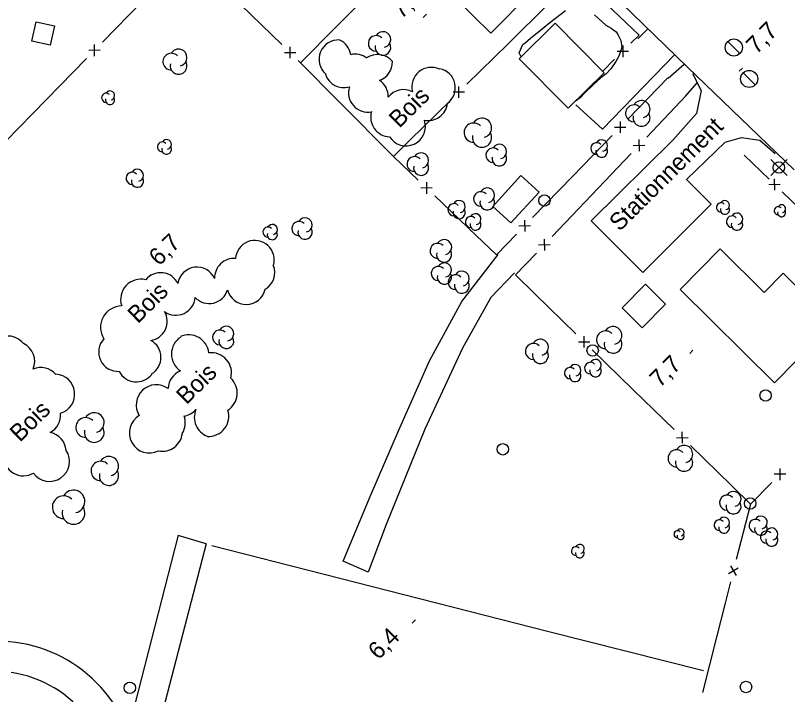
# Model space of a CAD drawing. Extents: x 381879 to 384696, y 5564785 to 5567594.
# Drawn here: x 382841.1 to 382976.2, y 5565460.7 to 5565579.4 of the extents above; entities that cross this region are included whole.
import ezdxf

# ---------------------------------------------------------------- set-up
doc = ezdxf.new("R2010")
doc.units = 0
for name, color, linetype in [('Niveau 19', 7, 'Continuous'), ('Niveau 2', 7, 'Continuous'), ('Niveau 21', 7, 'Continuous'), ('Niveau 22', 7, 'Continuous'), ('Niveau 3', 7, 'Continuous'), ('Niveau 31', 7, 'Continuous'), ('Niveau 36', 7, 'Continuous'), ('Niveau 37', 7, 'Continuous'), ('Niveau 41', 7, 'Continuous'), ('Niveau 44', 7, 'Continuous'), ('Niveau 52', 7, 'Continuous'), ('Niveau 56', 7, 'Continuous')]:
    doc.layers.add(name, color=color, linetype=linetype)

msp = doc.modelspace()

# ---------------------------------------------------------------- linework, layer by layer
at = {"layer": 'Niveau 19'}
for points in [[(382949.99, 5565575.3), (382951.75, 5565577.02)], [(382956.38, 5565572.52), (382943.81, 5565559.53), (382939.14, 5565563.75)]]:
    msp.add_lwpolyline(points, dxfattribs=at)
at = {"layer": 'Niveau 2'}
for points in [[(382929.21, 5565572.86), (382929.86, 5565574.31), (382930.29, 5565574.62), (382931.23, 5565575.39), (382933.61, 5565577.32), (382934.57, 5565578.18), (382935.6, 5565578.92), (382937.33, 5565580.24)], [(382942.37, 5565579.47), (382944.38, 5565577.69), (382945.32, 5565577.18), (382946.17, 5565576.51), (382946.5, 5565576.05), (382946.99, 5565575.02), (382947.15, 5565573.85), (382947, 5565573.26), (382946.64, 5565572.28), (382946.14, 5565571.36), (382945.24, 5565570.06), (382944.42, 5565569.2), (382943.52, 5565568.46), (382942.19, 5565567.28), (382940.68, 5565565.83), (382939.91, 5565564.97), (382939.05, 5565564.39)], [(382929.56, 5565572.15), (382929.21, 5565572.86)]]:
    msp.add_lwpolyline(points, dxfattribs=at)
at = {"layer": 'Niveau 21'}
msp.add_lwpolyline([(382879.6, 5565647.04), (382958.64, 5565570.33), (382977.34, 5565552.41)], dxfattribs=at)
at = {"layer": 'Niveau 22'}
for points in [[(382955.29, 5565568.45), (382958.08, 5565570.87)], [(382958.34, 5565565.32), (382960.38, 5565567.62)], [(382928.38, 5565534.39), (382924.27, 5565530.11), (382919.28, 5565521.25), (382912.75, 5565507.04), (382905.93, 5565490.4), (382902.81, 5565482.07), (382898.42, 5565483.97), (382903.15, 5565495.29), (382908.14, 5565506.79), (382913.54, 5565519.03), (382919.18, 5565529.37), (382925.53, 5565537.59)]]:
    msp.add_lwpolyline(points, dxfattribs=at)
at = {"layer": 'Niveau 3'}
for p, q in [((382912.44, 5565579.05), (382913.01, 5565579.62)), ((382967.7, 5565569.62), (382968.27, 5565570.19)), ((382864.17, 5565533.46), (382864.74, 5565534.03)), ((382959.05, 5565520.31), (382959.62, 5565520.88)), ((382910.53, 5565473.15), (382911.1, 5565473.72))]:
    msp.add_line(p, q, dxfattribs=at)
at = {"layer": 'Niveau 31'}
for points in [[(382922.01, 5565592.58), (382931.29, 5565583.45), (382924.25, 5565576.3), (382914.97, 5565585.43)], [(382844.73, 5565578.29), (382847.96, 5565577.57), (382847.2, 5565574.17), (382843.97, 5565574.89)], [(382935.49, 5565578.03), (382944.08, 5565569.38), (382937.8, 5565563.15), (382929.21, 5565571.8)], [(382932.7, 5565548.51), (382927.79, 5565543.13), (382924.63, 5565546.01), (382929.54, 5565551.39)], [(382957.38, 5565531.49), (382973.88, 5565515.19), (382981.36, 5565522.76), (382977.59, 5565526.49), (382980.43, 5565529.36), (382975.4, 5565534.34), (382972.07, 5565530.97), (382964.38, 5565538.57)], [(382947.23, 5565528.28), (382951.31, 5565532.41), (382954.84, 5565528.93), (382950.76, 5565524.8)]]:
    msp.add_lwpolyline(points, close=True, dxfattribs=at)
at = {"layer": 'Niveau 36'}
for p, q in [((382967.83, 5565572.72), (382965.71, 5565574.84)), ((382970.51, 5565567.23), (382968.39, 5565569.35)), ((382976.07, 5565554.22), (382973.25, 5565551.4)), ((382976.07, 5565551.4), (382973.25, 5565554.22))]:
    msp.add_line(p, q, dxfattribs=at)
for centre, radius in [((382966.76, 5565573.78), 1.5), ((382969.44, 5565568.29), 1.5), ((382974.65, 5565552.81), 1), ((382933.63, 5565547.04), 1), ((382942.07, 5565520.83), 1), ((382972.32, 5565512.96), 1), ((382926.37, 5565503.55), 1), ((382969.63, 5565494.08), 1), ((382968.89, 5565462), 1), ((382861.11, 5565461.86), 1)]:
    msp.add_circle(centre, radius, dxfattribs=at)
at = {"layer": 'Niveau 37'}
for p, q in [((382854.97, 5565572.29), (382854.95, 5565574.29)), ((382889.17, 5565571.89), (382889.14, 5565573.9)), ((382947.35, 5565574.12), (382947.34, 5565572.12)), ((382855.96, 5565573.3), (382853.96, 5565573.28)), ((382888.15, 5565572.88), (382890.16, 5565572.91)), ((382946.34, 5565573.13), (382948.35, 5565573.12)), ((382918.65, 5565564.97), (382918.67, 5565566.98)), ((382919.66, 5565565.97), (382917.66, 5565565.98)), ((382946.86, 5565560.85), (382946.89, 5565558.85)), ((382945.88, 5565559.84), (382947.88, 5565559.87)), ((382950.14, 5565557.68), (382950.19, 5565555.68)), ((382949.16, 5565556.65), (382951.17, 5565556.7)), ((382973.84, 5565550.82), (382973.88, 5565548.82)), ((382913, 5565550.22), (382913.04, 5565548.22)), ((382974.86, 5565549.84), (382972.86, 5565549.8)), ((382914.02, 5565549.24), (382912.02, 5565549.2)), ((382929.17, 5565542.6), (382931.18, 5565542.64)), ((382930.16, 5565543.62), (382930.19, 5565541.62)), ((382933.59, 5565540.3), (382933.64, 5565538.3)), ((382932.61, 5565539.27), (382934.62, 5565539.32)), ((382939.57, 5565522.34), (382941.57, 5565522.36)), ((382940.59, 5565521.35), (382940.56, 5565523.35)), ((382957.76, 5565504.59), (382957.74, 5565506.59)), ((382956.75, 5565505.58), (382958.75, 5565505.6)), ((382974.84, 5565498.18), (382974.84, 5565500.18)), ((382975.84, 5565499.18), (382973.84, 5565499.18)), ((382966.18, 5565483.2), (382967.2, 5565481.47)), ((382965.82, 5565481.82), (382967.55, 5565482.84))]:
    msp.add_line(p, q, dxfattribs=at)
for points in [[(382904.35, 5565584.61), (382897.32, 5565577.5)], [(382856.36, 5565574.72), (382863.35, 5565581.87)], [(382880.55, 5565581.26), (382887.72, 5565574.29)], [(382927.21, 5565574.39), (382934.34, 5565581.41)], [(382944.4, 5565581.45), (382950.19, 5565575.94), (382948.77, 5565574.53)], [(382897.32, 5565577.5), (382891, 5565571.1)], [(382920.09, 5565567.38), (382927.21, 5565574.39)], [(382846.57, 5565564.71), (382853.56, 5565571.86)], [(382890.59, 5565571.5), (382891, 5565571.1), (382897.64, 5565564.41)], [(382945.92, 5565571.72), (382943.83, 5565569.64)], [(382955.23, 5565568.47), (382948.27, 5565561.29)], [(382839.37, 5565557.35), (382846.57, 5565564.71)], [(382897.64, 5565564.41), (382907.25, 5565554.74)], [(382910.11, 5565557.56), (382917.24, 5565564.57)], [(382958.44, 5565565.37), (382951.54, 5565558.13)], [(382911.58, 5565550.6), (382907.25, 5565554.74), (382910.11, 5565557.56)], [(382945.49, 5565558.42), (382938.53, 5565551.24)], [(382948.79, 5565555.23), (382941.89, 5565547.99)], [(382972.94, 5565550.75), (382968.56, 5565554.98)], [(382938.53, 5565551.24), (382931.57, 5565544.06)], [(382978.22, 5565545.64), (382975.22, 5565548.54)], [(382921.69, 5565540.92), (382914.47, 5565547.84)], [(382941.89, 5565547.99), (382934.99, 5565540.75)], [(382928.78, 5565541.18), (382925.24, 5565537.53), (382921.69, 5565540.92)], [(382932.24, 5565537.85), (382928.6, 5565534.03), (382931.98, 5565530.73)], [(382931.98, 5565530.73), (382939.14, 5565523.75)], [(382942.01, 5565520.95), (382949.16, 5565513.97)], [(382949.16, 5565513.97), (382950.97, 5565512.21), (382956.32, 5565506.99)], [(382959.18, 5565504.19), (382966.34, 5565497.21)], [(382966.34, 5565497.21), (382969.66, 5565493.96), (382973.43, 5565497.76)], [(382969.66, 5565493.96), (382967.18, 5565484.27)], [(382966.19, 5565480.4), (382965.24, 5565476.68), (382963.72, 5565470.71)], [(382963.72, 5565470.71), (382961.27, 5565461.01)]]:
    msp.add_lwpolyline(points, dxfattribs=at)
at = {"layer": 'Niveau 41'}
msp.add_lwpolyline([(382875.49, 5565486.72), (382934.41, 5565471.72), (382961.43, 5565464.87)], dxfattribs=at)
at = {"layer": 'Niveau 44'}
for centre, radius, start, end in [((382905.39, 5565575.18), 1.37, 282.2692, 149.7262), ((382904.21, 5565574.5), 1.37, 44.1153, 269.8039), ((382905.39, 5565573.81), 1.37, 166.9368, 29.6212), ((382868.39, 5565571.3), 1.47, 44.1153, 269.8039), ((382869.65, 5565572.03), 1.47, 282.2692, 149.7262), ((382904.46, 5565569.14), 3.4, 39.864, 124.3299), ((382869.65, 5565570.57), 1.47, 166.9368, 29.6212), ((382856.98, 5565564.99), 0.795, 44.1153, 269.8039), ((382857.67, 5565565.39), 0.795, 282.2692, 149.7262), ((382857.67, 5565564.6), 0.795, 166.9368, 29.6212), ((382950.62, 5565563.01), 1.49, 282.2692, 149.7262), ((382949.33, 5565562.26), 1.49, 44.1153, 269.8039), ((382950.62, 5565561.52), 1.49, 166.9368, 29.6212), ((382921.27, 5565558.89), 1.69, 44.1153, 269.8039), ((382922.72, 5565559.74), 1.69, 282.2692, 149.7262), ((382922.72, 5565558.04), 1.69, 166.9368, 29.6212), ((382867.55, 5565556.84), 0.855, 282.2692, 149.7262), ((382943.65, 5565556.63), 1.02, 282.2692, 149.7262), ((382866.81, 5565556.42), 0.855, 44.1153, 269.8039), ((382867.55, 5565555.99), 0.855, 166.9368, 29.6212), ((382924.66, 5565554.96), 1.27, 44.1153, 269.8039), ((382925.76, 5565555.6), 1.27, 282.2692, 149.7262), ((382942.77, 5565556.12), 1.02, 44.1153, 269.8039), ((382943.65, 5565555.61), 1.02, 166.9368, 29.6212), ((382912.07, 5565554.05), 1.32, 282.2692, 149.7262), ((382925.76, 5565554.33), 1.27, 166.9368, 29.6212), ((382910.93, 5565553.4), 1.32, 44.1153, 269.8039), ((382862.45, 5565551.45), 1.06, 282.2692, 149.7262), ((382912.07, 5565552.74), 1.32, 166.9368, 29.6212), ((382861.54, 5565550.92), 1.06, 44.1153, 269.8039), ((382862.45, 5565550.4), 1.06, 166.9368, 29.6212), ((382922.53, 5565547.31), 1.28, 44.1153, 269.8039), ((382923.63, 5565547.95), 1.28, 282.2692, 149.7262), ((382918.73, 5565545.98), 1.06, 282.2692, 149.7262), ((382923.63, 5565546.67), 1.28, 166.9368, 29.6212), ((382965.21, 5565546.23), 0.801, 282.2692, 149.7262), ((382917.81, 5565545.44), 1.06, 44.1153, 269.8039), ((382918.73, 5565544.91), 1.06, 166.9368, 29.6212), ((382964.52, 5565545.83), 0.801, 44.1153, 269.8039), ((382965.21, 5565545.43), 0.801, 166.9368, 29.6212), ((382974.52, 5565545.25), 0.701, 44.1153, 269.8039), ((382975.12, 5565545.6), 0.701, 282.2692, 149.7262), ((382891.77, 5565542.76), 1.25, 282.2692, 149.7262), ((382920.76, 5565543.3), 0.956, 44.1153, 269.8039), ((382921.58, 5565543.78), 0.956, 282.2692, 149.7262), ((382966.46, 5565543.34), 1, 44.1153, 269.8039), ((382967.32, 5565543.84), 1, 282.2692, 149.7262), ((382975.12, 5565544.9), 0.701, 166.9368, 29.6212), ((382886.05, 5565541.96), 0.889, 282.2692, 149.7262), ((382890.7, 5565542.13), 1.25, 44.1153, 269.8039), ((382921.58, 5565542.82), 0.956, 166.9368, 29.6212), ((382967.32, 5565542.84), 1, 166.9368, 29.6212), ((382885.28, 5565541.52), 0.889, 44.1153, 269.8039), ((382886.05, 5565541.07), 0.889, 166.9368, 29.6212), ((382891.77, 5565541.51), 1.25, 166.9368, 29.6212), ((382916.1, 5565538.89), 1.32, 282.2692, 149.7262), ((382914.96, 5565538.24), 1.32, 44.1153, 269.8039), ((382916.1, 5565537.58), 1.32, 166.9368, 29.6212), ((382916.14, 5565534.89), 1.24, 282.2692, 149.7262), ((382915.07, 5565534.27), 1.24, 44.1153, 269.8039), ((382919.19, 5565533.4), 1.29, 282.2692, 149.7262), ((382916.14, 5565533.65), 1.24, 166.9368, 29.6212), ((382918.08, 5565532.75), 1.29, 44.1153, 269.8039), ((382919.19, 5565532.11), 1.29, 166.9368, 29.6212), ((382878, 5565523.77), 1.3, 282.2692, 149.7262), ((382876.88, 5565523.11), 1.3, 44.1153, 269.8039), ((382944.31, 5565522.69), 1.55, 44.1153, 269.8039), ((382945.64, 5565523.46), 1.55, 282.2692, 149.7262), ((382878, 5565522.46), 1.3, 166.9368, 29.6212), ((382932.93, 5565521.37), 1.41, 282.2692, 149.7262), ((382945.64, 5565521.91), 1.55, 166.9368, 29.6212), ((382931.71, 5565520.66), 1.41, 44.1153, 269.8039), ((382932.93, 5565519.95), 1.41, 166.9368, 29.6212), ((382939, 5565517.36), 1, 282.2692, 149.7262), ((382941.69, 5565517.74), 1.02, 44.1153, 269.8039), ((382942.57, 5565518.25), 1.02, 282.2692, 149.7262), ((382845.56, 5565514.37), 3.47, 40.5658, 113.0096), ((382938.14, 5565516.86), 1, 44.1153, 269.8039), ((382942.57, 5565517.23), 1.02, 166.9368, 29.6212), ((382939, 5565516.36), 1, 166.9368, 29.6212), ((382845.55, 5565509.54), 3.47, 297.8546, 5.7589), ((382853.41, 5565507.35), 1.73, 44.1153, 269.8039), ((382854.9, 5565508.22), 1.73, 282.2692, 149.7262), ((382854.9, 5565506.49), 1.73, 166.9368, 29.6212), ((382956.76, 5565501.96), 1.51, 44.1153, 269.8039), ((382958.06, 5565502.72), 1.51, 282.2692, 149.7262), ((382857.48, 5565500.62), 1.69, 282.2692, 149.7262), ((382856.03, 5565499.77), 1.69, 44.1153, 269.8039), ((382958.06, 5565501.21), 1.51, 166.9368, 29.6212), ((382857.48, 5565498.92), 1.69, 166.9368, 29.6212), ((382849.56, 5565493.42), 1.99, 44.1153, 269.8039), ((382851.27, 5565494.42), 1.99, 282.2692, 149.7262), ((382965.57, 5565494.22), 1.32, 44.1153, 269.8039), ((382966.71, 5565494.87), 1.32, 282.2692, 149.7262), ((382966.71, 5565493.56), 1.32, 166.9368, 29.6212), ((382851.27, 5565492.43), 1.99, 166.9368, 29.6212), ((382965.06, 5565490.75), 0.935, 282.2692, 149.7262), ((382970.54, 5565490.19), 1.12, 44.1153, 269.8039), ((382971.5, 5565490.75), 1.12, 282.2692, 149.7262), ((382964.25, 5565490.28), 0.935, 44.1153, 269.8039), ((382965.06, 5565489.81), 0.935, 166.9368, 29.6212), ((382971.5, 5565489.63), 1.12, 166.9368, 29.6212), ((382956.92, 5565488.71), 0.614, 44.1153, 269.8039), ((382957.44, 5565488.4), 0.614, 166.9368, 29.6212), ((382957.44, 5565489.01), 0.614, 282.2692, 149.7262), ((382972.47, 5565488.2), 1.06, 44.1153, 269.8039), ((382973.39, 5565488.74), 1.06, 282.2692, 149.7262), ((382973.39, 5565487.67), 1.06, 166.9368, 29.6212), ((382939.15, 5565485.75), 0.781, 44.1153, 269.8039), ((382939.82, 5565486.14), 0.781, 282.2692, 149.7262), ((382939.82, 5565485.36), 0.781, 166.9368, 29.6212)]:
    msp.add_arc(centre, radius, start, end, dxfattribs=at)
for centre, major_axis, ratio, start_param, end_param in [((382897.62, 5565571.71), (-2.2, 2.59), 0.99857, 5.51686, 8.005047), ((382896.4, 5565571.99), (2.3, 2.5), 0.999849, 5.613904, 6.591734), ((382900.52, 5565569.22), (-2.13, 2.64), 0.999849, 4.962471, 5.831612), ((382903.66, 5565571.25), (2.89, 1.79), 0.999938, 4.490133, 5.748082), ((382913.84, 5565566.91), (-0.93, -3.27), 0.999978, 2.977973, 5.248123), ((382914.66, 5565566.74), (-2.02, 2.73), 0.999938, 3.124654, 5.455781), ((382898.57, 5565570.16), (2.42, -2.39), 0.999984, 4.231408, 5.779335), ((382902.9, 5565565.23), (-2.64, 2.14), 0.999938, 3.776909, 4.803638), ((382902.77, 5565565.88), (-2.67, -2.1), 0.998815, 5.314014, 7.379746), ((382908.99, 5565563.01), (-2.79, -1.96), 0.999984, 3.625264, 5.017756), ((382913.3, 5565564.39), (2.37, 2.43), 0.999984, 3.726409, 5.361908), ((382906.65, 5565561.59), (-1.08, -3.23), 0.999898, 4.734062, 6.576438), ((382909.43, 5565559.99), (2.56, 2.24), 0.999984, 2.980381, 5.883497), ((382883, 5565536.68), (-2.89, 1.76), 0.997259, 3.395555, 6.771141), ((382879.33, 5565533.53), (-2.78, -1.93), 0.995944, 4.018861, 5.716823), ((382866.51, 5565531.05), (-3.31, 0.65), 0.998722, 3.789129, 5.791544), ((382872.87, 5565532.02), (-3.34, -0.5), 0.997337, 3.411335, 5.982208), ((382883.11, 5565534.39), (3.33, 0.54), 0.980081, 5.084821, 6.528634), ((382863.07, 5565529.73), (-2.51, 2.52), 0.998587, 5.266336, 7.394863), ((382875, 5565532.35), (0.45, -3.3), 0.999569, 5.317567, 7.444715), ((382881.5, 5565532.23), (2.97, 1.62), 0.998147, 2.874253, 5.579302), ((382869.18, 5565530.35), (3.09, 1.37), 0.996435, 3.673078, 5.789651), ((382859.74, 5565524.87), (-3.29, 1.77), 0.999981, 5.218182, 7.345697), ((382864.3, 5565525.91), (1.86, 2.82), 0.995406, 3.880746, 5.82045), ((382871.44, 5565520.05), (-3.15, 1.55), 0.999869, 3.695226, 5.602243), ((382839.78, 5565519.88), (-0.38, 3.45), 0.99895, 5.269029, 7.215309), ((382859.05, 5565520.54), (1.07, -3.2), 0.998988, 3.633367, 6.029082), ((382863.21, 5565519.63), (-2.14, 2.61), 0.995175, 2.991479, 5.101086), ((382871.9, 5565520.19), (3.01, -1.8), 0.999487, 2.675331, 4.678552), ((382841.02, 5565518.9), (0.11, 3.47), 0.999985, 4.34355, 5.870685), ((382875.39, 5565516.91), (-2.75, 2.19), 0.999985, 3.541634, 5.5138), ((382862.28, 5565518.71), (-0.78, -3.29), 0.9957, 5.4148, 7.430887), ((382871.33, 5565513.99), (2.49, -2.49), 0.999099, 2.741903, 3.87642), ((382848, 5565513.19), (-1.19, 3.27), 0.999985, 3.085942, 5.877639), ((382876.4, 5565513.38), (-1.09, 3.34), 0.999663, 3.389509, 5.224168), ((382865.75, 5565511.32), (-2.06, -2.84), 0.999766, 3.142404, 5.903443), ((382870.05, 5565512.82), (1.69, -3.08), 0.998927, 5.944489, 6.631595), ((382875.92, 5565509.13), (-2.57, -2.41), 0.998927, 5.127004, 6.741512), ((382874.93, 5565509.32), (2.66, 2.3), 0.999765, 3.929024, 5.884476), ((382864.55, 5565506.41), (0.03, -3.52), 0.999633, 3.659971, 6.749106), ((382867.32, 5565508.17), (-1.53, 3.16), 0.999635, 3.707, 4.611521), ((382846.51, 5565503.09), (3.28, 1.14), 0.998661, 6.018702, 7.332426), ((382866.82, 5565506.72), (1.26, 3.28), 0.999936, 3.317386, 4.963429), ((382842.51, 5565502.39), (3.43, 0.59), 0.999915, 2.949569, 5.081338), ((382847.11, 5565501.41), (3.27, 1.17), 0.999985, 3.414833, 6.529117)]:
    msp.add_ellipse(centre, major_axis=major_axis, ratio=ratio, start_param=start_param, end_param=end_param, dxfattribs=at)
at = {"layer": 'Niveau 52'}
msp.add_lwpolyline([(382959.55, 5565569.25), (382961.07, 5565566.29), (382960.24, 5565562.26), (382956.12, 5565557.6), (382941.82, 5565543.49), (382950.85, 5565534.44), (382962.79, 5565546.39), (382958.5, 5565550.68), (382965.22, 5565557.25), (382968.11, 5565558.05), (382971.31, 5565557.56), (382973.99, 5565555.27)], dxfattribs=at)
at = {"layer": 'Niveau 56'}
for points in [[(382860.87, 5565454.45), (382869.61, 5565488.51)], [(382874.45, 5565487.04), (382869.6, 5565488.47)], [(382874.45, 5565487.04), (382846.55, 5565379.67)]]:
    msp.add_lwpolyline(points, dxfattribs=at)
for centre, radius, start, end in [((382837.91, 5565445.49), 24.51, 21.6082, 102.9683), ((382837.62, 5565444.76), 19.94, 349.5513, 82.0559)]:
    msp.add_arc(centre, radius, start, end, dxfattribs=at)

# ---------------------------------------------------------------- texts
at = {"layer": 'Niveau 3'}
for s, p in [('7,4  ', (382908.64, 5565578.63)), ('7,7  ', (382970.71, 5565572.48)), ('6,7  ', (382866.24, 5565535.46)), ('7,7', (382953.83, 5565514.19)), ('6,4', (382904.59, 5565466.61))]:
    msp.add_text(s, height=3, rotation=44.7717, dxfattribs=at).set_placement(p)
at = {"layer": 'Niveau 44'}
for p in [(382908.24, 5565559.56), (382862.53, 5565525.41), (382871.04, 5565511.22), (382841.92, 5565504.69)]:
    msp.add_text('Bois', height=3, rotation=44.7707, dxfattribs=at).set_placement(p)
at = {"layer": 'Niveau 52'}
msp.add_text('Stationnement', height=3, rotation=44.7717, dxfattribs=at).set_placement((382946.77, 5565541.51))

doc.saveas('drawing.dxf')
